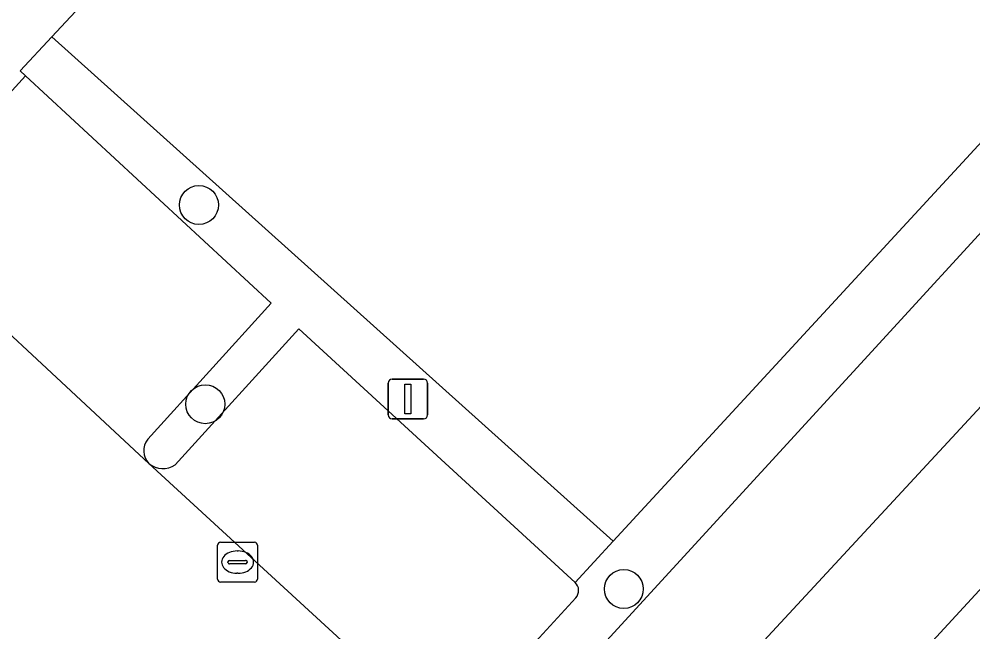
# Model space of a CAD drawing. Extents: x 159039 to 160102, y 381214 to 382524.
# Drawn here: x 159767.15 to 159791.08, y 381862.41 to 381877.8 of the extents above; entities that cross this region are included whole.
import ezdxf

# ---------------------------------------------------------------- set-up
doc = ezdxf.new("R2010")
doc.units = 0
for name, color, linetype in [('IMGEO_Berm_groen', 7, 'Continuous'), ('IMGEO_Boom', 7, 'Continuous'), ('IMGEO_Groenvoorziening', 7, 'Continuous'), ('IMGEO_Haag', 7, 'Continuous'), ('IMGEO_Kolk', 7, 'Continuous'), ('IMGEO_Lichtmast', 7, 'Continuous'), ('IMGEO_Parkeervlak_open', 7, 'Continuous'), ('IMGEO_Rijbaan_lokaal_open', 7, 'Continuous'), ('IMGEO_Voetpad_open', 7, 'Continuous')]:
    doc.layers.add(name, color=color, linetype=linetype)

msp = doc.modelspace()

# ---------------------------------------------------------------- linework, layer by layer
at = {"layer": 'IMGEO_Berm_groen'}
msp.add_lwpolyline([(159791.475, 381858.62), (159802.783, 381871.052), (159813.565, 381883.06), (159821.782, 381892.503), (159832.075, 381904.754), (159832.541, 381905.347), (159831.021, 381906.84), (159824.117, 381899.316), (159808.554, 381882.29), (159763.442, 381833.24), (159741.363, 381809.364), (159743.413, 381807.446), (159743.819, 381807.067)], close=True, dxfattribs=at)
at = {"layer": 'IMGEO_Boom'}
for centre in [(159771.659, 381873.134), (159771.819, 381868.13), (159782.319, 381863.491)]:
    msp.add_circle(centre, 0.489, dxfattribs=at)
at = {"layer": 'IMGEO_Groenvoorziening'}
for points in [[(159812.515, 381897.753), (159804.824, 381904.706), (159803.514, 381905.929), (159794.712, 381914.245), (159786.088, 381904.915), (159792.714, 381898.78), (159785.064, 381890.144), (159784.922, 381890.269), (159784.13, 381889.367), (159784.263, 381889.24), (159780.463, 381884.95), (159777.538, 381887.619), (159767.969, 381877.352), (159782.051, 381864.695)], [(159816.954, 381895.837), (159814.664, 381897.983), (159770.25, 381849.489), (159772.318, 381847.586)]]:
    msp.add_lwpolyline(points, close=True, dxfattribs=at)
for points in [[(159781.112, 381863.267), (159777.893, 381859.75), (159773.799, 381855.255), (159770.571, 381851.755), (159769.691, 381850.805), (159769.3, 381850.364), (159769.477, 381850.2), (159769.735, 381849.963), (159769.992, 381849.726), (159770.25, 381849.489), (159814.664, 381897.983), (159806.067, 381906.041)], [(159806.067, 381906.041), (159805.76, 381905.711), (159805.454, 381905.382), (159805.147, 381905.053), (159804.824, 381904.706), (159812.515, 381897.753), (159782.051, 381864.695), (159781.098, 381863.653)], [(159767.969, 381877.352), (159767.175, 381876.5), (159767.312, 381876.373), (159773.469, 381870.668), (159770.376, 381867.25)], [(159771.063, 381866.61), (159774.166, 381870.027), (159781.098, 381863.653), (159782.051, 381864.695), (159767.969, 381877.352)]]:
    msp.add_lwpolyline(points, dxfattribs=at)
for centre, radius, start, end in [((159770.746, 381866.962), 0.469, 142.1697, 223.2829), ((159770.755, 381867.065), 0.55, 230.4873, 304.118), ((159780.912, 381863.453), 0.273, 317.0466, 47.1078)]:
    msp.add_arc(centre, radius, start, end, dxfattribs=at)
at = {"layer": 'IMGEO_Haag'}
for points in [[(159781.112, 381863.267), (159777.893, 381859.75), (159773.799, 381855.255), (159770.571, 381851.755), (159769.691, 381850.805), (159769.3, 381850.364), (159769.477, 381850.2), (159769.735, 381849.963), (159769.992, 381849.726), (159770.25, 381849.489), (159814.664, 381897.983), (159806.067, 381906.041)], [(159806.067, 381906.041), (159805.76, 381905.711), (159805.454, 381905.382), (159805.147, 381905.053), (159804.824, 381904.706), (159812.515, 381897.753), (159782.051, 381864.695), (159781.098, 381863.653)], [(159767.969, 381877.352), (159767.175, 381876.5), (159767.312, 381876.373), (159773.469, 381870.668), (159770.376, 381867.25)], [(159771.063, 381866.61), (159774.166, 381870.027), (159781.098, 381863.653), (159782.051, 381864.695), (159767.969, 381877.352)]]:
    msp.add_lwpolyline(points, dxfattribs=at)
for centre, radius, start, end in [((159770.746, 381866.962), 0.469, 142.1697, 223.2829), ((159770.755, 381867.065), 0.55, 230.4873, 304.118), ((159780.912, 381863.453), 0.273, 317.0466, 47.1078)]:
    msp.add_arc(centre, radius, start, end, dxfattribs=at)
at = {"layer": 'IMGEO_Kolk'}
for p, q in [((159772.128, 381863.739), (159772.128, 381864.591)), ((159772.203, 381864.665), (159773.055, 381864.665)), ((159773.129, 381864.591), (159773.129, 381863.739)), ((159772.616, 381864.445), (159772.641, 381864.445)), ((159772.387, 381864.159), (159772.387, 381864.171)), ((159772.825, 381864.122), (159772.427, 381864.122)), ((159772.43, 381864.208), (159772.828, 381864.208)), ((159772.871, 381864.171), (159772.871, 381864.159)), ((159772.639, 381863.885), (159772.614, 381863.885)), ((159773.055, 381863.665), (159772.203, 381863.665))]:
    msp.add_line(p, q, dxfattribs=at)
for points in [[(159772.128, 381863.739), (159772.128, 381864.591)], [(159772.203, 381864.665), (159773.055, 381864.665)], [(159773.129, 381864.591), (159773.129, 381863.739)], [(159773.055, 381863.665), (159772.203, 381863.665)]]:
    msp.add_lwpolyline(points, dxfattribs=at)
for centre, radius, start, end in [((159772.205, 381864.589), 0.0765, 91.552, 178.448), ((159772.205, 381864.589), 0.0765, 91.552, 178.448), ((159773.053, 381864.589), 0.0765, 1.552, 88.448), ((159773.053, 381864.589), 0.0765, 1.552, 88.448), ((159772.427, 381864.168), 0.0403, 85.8775, 175.7526), ((159772.424, 381864.158), 0.0366, 178.938, 274.7102), ((159772.828, 381864.165), 0.043, 264.8664, 352.4533), ((159772.832, 381864.17), 0.0386, 1.7309, 96.639), ((159772.205, 381863.741), 0.0765, 181.552, 268.448), ((159772.205, 381863.741), 0.0765, 181.552, 268.448), ((159773.053, 381863.741), 0.0765, 271.552, 358.448), ((159773.053, 381863.741), 0.0765, 271.552, 358.448)]:
    msp.add_arc(centre, radius, start, end, dxfattribs=at)
for centre, major_axis, ratio, start_param, end_param in [((159772.615, 381864.165), (-0.387, 0.002), 0.722429, 4.712389, 7.853982), ((159772.64, 381864.165), (-0.39, 0.002), 0.717154, 1.570796, 4.712389)]:
    msp.add_ellipse(centre, major_axis=major_axis, ratio=ratio, start_param=start_param, end_param=end_param, dxfattribs=at)
at = {"layer": 'IMGEO_Lichtmast'}
for p, q in [((159776.407, 381867.861), (159776.407, 381868.661)), ((159776.407, 381868.661), (159776.407, 381867.861)), ((159776.507, 381868.761), (159777.297, 381868.761)), ((159777.297, 381868.761), (159776.507, 381868.761)), ((159777.397, 381868.661), (159777.397, 381867.861)), ((159777.397, 381867.861), (159777.397, 381868.661)), ((159777.297, 381867.761), (159776.507, 381867.761)), ((159776.507, 381867.761), (159777.297, 381867.761))]:
    msp.add_line(p, q, dxfattribs=at)
msp.add_lwpolyline([(159776.827, 381868.636), (159776.977, 381868.636), (159776.977, 381867.886), (159776.827, 381867.886), (159776.827, 381868.636)], dxfattribs=at)
for centre, start, end in [((159776.507, 381868.661), 90, 180), ((159776.507, 381868.661), 90, 180), ((159777.297, 381868.661), 0, 90), ((159777.297, 381868.661), 360, 90), ((159776.507, 381867.861), 180, 270), ((159776.507, 381867.861), 180, 270), ((159777.297, 381867.861), 270, 0), ((159777.297, 381867.861), 270, 0)]:
    msp.add_arc(centre, 0.1, start, end, dxfattribs=at)
at = {"layer": 'IMGEO_Parkeervlak_open'}
for points in [[(159767.312, 381876.373), (159763.93, 381872.671), (159770.405, 381866.641)], [(159770.376, 381867.25), (159773.469, 381870.668), (159767.312, 381876.373)], [(159774.166, 381870.027), (159771.063, 381866.61)], [(159781.098, 381863.653), (159774.166, 381870.027)], [(159770.405, 381866.641), (159777.893, 381859.75), (159781.112, 381863.267)]]:
    msp.add_lwpolyline(points, dxfattribs=at)
for centre, radius, start, end in [((159770.746, 381866.962), 0.469, 142.1697, 223.2829), ((159770.755, 381867.065), 0.55, 230.4873, 304.118), ((159780.912, 381863.453), 0.273, 317.0466, 47.1078)]:
    msp.add_arc(centre, radius, start, end, dxfattribs=at)
at = {"layer": 'IMGEO_Rijbaan_lokaal_open'}
msp.add_lwpolyline([(159749.758, 381877.425), (159757.987, 381869.822), (159758.344, 381869.514), (159762.441, 381865.722), (159762.784, 381865.435), (159773.799, 381855.255), (159777.893, 381859.75), (159770.405, 381866.641), (159763.93, 381872.671), (159762.801, 381873.702), (159758.409, 381877.735), (159750.578, 381884.958), (159749.488, 381883.751)], dxfattribs=at)
at = {"layer": 'IMGEO_Voetpad_open'}
for points in [[(159835.844, 381912.392), (159834.735, 381915.192), (159832.642, 381912.84), (159828.456, 381908.302), (159826.415, 381906.091), (159818.144, 381897.127), (159816.954, 381895.837), (159772.318, 381847.586), (159770.231, 381845.407), (159761.763, 381836.506), (159760.657, 381835.297), (159738.955, 381811.616), (159716.237, 381786.825), (159714.17, 381784.617), (159705.91, 381775.661), (159704.683, 381774.338), (159660.019, 381725.972), (159657.972, 381723.795), (159649.677, 381714.801), (159648.524, 381713.555), (159603.909, 381665.258)], [(159763.93, 381872.671), (159767.312, 381876.373), (159767.175, 381876.5), (159767.969, 381877.352), (159777.538, 381887.619), (159777.967, 381888.08), (159778.274, 381888.409), (159778.581, 381888.738), (159780.345, 381887.141), (159783.198, 381890.204), (159783.533, 381889.904), (159783.868, 381889.603), (159784.13, 381889.367), (159784.922, 381890.269), (159784.663, 381890.507), (159784.332, 381890.812), (159784.001, 381891.117), (159790.928, 381898.652), (159785.191, 381903.945), (159785.497, 381904.275), (159785.802, 381904.606), (159786.088, 381904.915), (159794.712, 381914.245)], [(159763.442, 381833.24), (159808.554, 381882.29), (159824.117, 381899.316), (159831.021, 381906.84), (159832.541, 381905.347), (159835.156, 381908.672)]]:
    msp.add_lwpolyline(points, dxfattribs=at)

doc.saveas('drawing.dxf')
